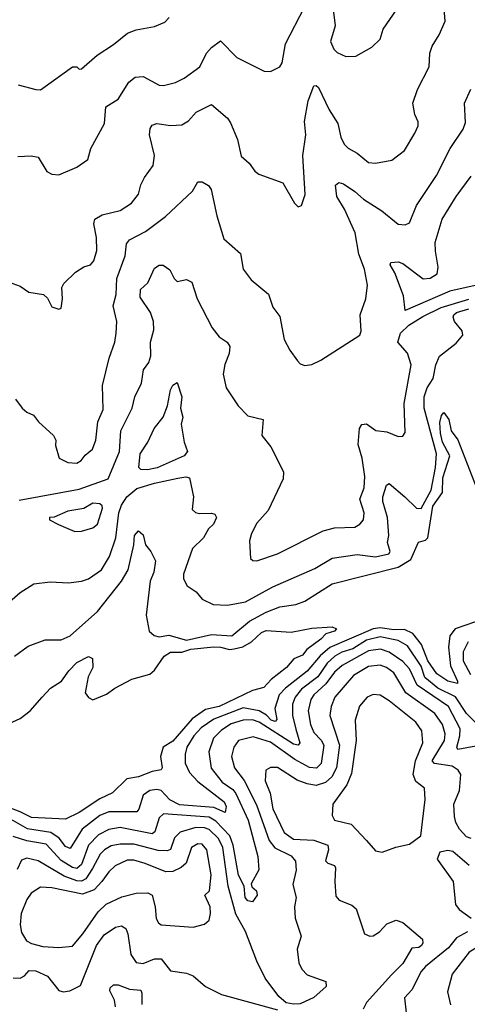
# Model space of a CAD drawing. Extents: x 1552033 to 1694788, y 811965 to 917215.
# Tile 276 of 632: x 1589504 to 1591468, y 908916 to 913242. Entities that reach past the tile are written whole.
import ezdxf

# ---------------------------------------------------------------- set-up
doc = ezdxf.new("R2010")
doc.units = 0

msp = doc.modelspace()

# ---------------------------------------------------------------- linework, layer by layer
at = {"layer": '0CON20XD'}
for points in [[(1589441.2, 912095), (1589505, 912070.6), (1589544.1, 912044.1), (1589607.5, 912035), (1589625, 912017.5), (1589645, 911980), (1589675, 911970), (1589685, 911974), (1589691.2, 912015), (1589688, 912065), (1589697, 912083), (1589748.3, 912131.7), (1589785, 912156.2), (1589815, 912164), (1589828.3, 912181.7), (1589841.7, 912228.3), (1589840.4, 912285), (1589828.7, 912345), (1589833.6, 912365), (1589866, 912385), (1589945, 912403.8), (1589994.4, 912435), (1590024.4, 912475), (1590034.6, 912515.4), (1590051.4, 912548.6), (1590088.9, 912601.1), (1590095.5, 912645), (1590073.3, 912735), (1590076.6, 912763.4), (1590085, 912778), (1590105, 912785.6), (1590165, 912776.5), (1590215, 912779.6), (1590245, 912797.3), (1590277.8, 912835), (1590345, 912868.8), (1590415, 912809.2), (1590428.8, 912788.8), (1590459.2, 912715), (1590475, 912642), (1590511.2, 912611.2), (1590535.7, 912575.7), (1590552.5, 912562.5), (1590658, 912525), (1590710, 912435), (1590725, 912420), (1590740, 912425), (1590755.8, 912474.2), (1590746.4, 912645), (1590759.2, 912735), (1590753.9, 912795), (1590770, 912885), (1590795, 912951.2), (1590805, 912952), (1590815, 912944), (1590861.6, 912845), (1590899.4, 912785), (1590913.3, 912725), (1590927.6, 912695), (1590945, 912676.7), (1590984.7, 912654.7), (1591035, 912614.4), (1591065, 912610.8), (1591136.7, 912625), (1591193, 912667), (1591237.1, 912742.9), (1591252, 912775), (1591252.3, 912792.3), (1591237.1, 912825), (1591228.6, 912875), (1591250, 912935), (1591300, 913035), (1591304.3, 913094.3), (1591314.3, 913125), (1591344.4, 913175), (1591370.4, 913235), (1591362.6, 913345)], [(1590645.5, 913034.5), (1590655, 913052.5), (1590669.6, 913135), (1590753.1, 913296.9)], [(1590880.5, 913275), (1590887.5, 913215), (1590868.1, 913145), (1590882.4, 913112.4), (1590897, 913097), (1590935, 913079.2), (1590978.8, 913081.2), (1591049.1, 913120.9), (1591085, 913156.2), (1591099.4, 913200.6), (1591156.7, 913285)], [(1589497.5, 912955), (1589574.5, 912934.5), (1589595, 912934), (1589605, 912940), (1589735, 913034), (1589753.8, 913033.8), (1589765, 913023.8), (1589775, 913026.2), (1589843.6, 913086.4), (1589915, 913133.1), (1589977, 913183), (1590015, 913197.5), (1590095, 913211.4), (1590139.8, 913230.2), (1590159.3, 913250.7)], [(1589495, 912641.2), (1589554.1, 912644.1), (1589585, 912638), (1589622, 912575), (1589645, 912562.9), (1589675, 912560), (1589755, 912594), (1589802.3, 912627.7), (1589816, 912675), (1589875.8, 912785), (1589881.7, 912858.3), (1589935, 912893.1), (1589983.2, 912966.8), (1590010.5, 912989.5), (1590045, 912992.7), (1590115, 912954.4), (1590135, 912953.1), (1590186.7, 912965), (1590225, 912984.4), (1590294.2, 913035), (1590322.9, 913095), (1590345, 913120), (1590385, 913148), (1590456, 913075), (1590576.7, 913015), (1590605, 913014.3), (1590645.5, 913034.5)], [(1589485.6, 911575), (1589515, 911534.5), (1589535, 911517.5), (1589564.4, 911504.4), (1589585.4, 911475.4), (1589652.5, 911415), (1589662, 911395), (1589660.7, 911370.7), (1589677.5, 911315), (1589715, 911296), (1589755, 911294), (1589773.8, 911305), (1589791.1, 911328.9), (1589822.9, 911355), (1589837.3, 911395), (1589845.9, 911475), (1589869.7, 911529.7), (1589867.1, 911635), (1589896.9, 911755), (1589921.1, 911825), (1589927.3, 911865), (1589929.3, 911915), (1589913.2, 911985), (1589927.1, 912035), (1589930, 912105), (1589966.4, 912203.6), (1589972.8, 912257.2), (1589985, 912274.4), (1590055, 912311.6), (1590143.4, 912376.6), (1590262.2, 912487.8), (1590285, 912528.8), (1590305, 912528.6), (1590332.5, 912512.5), (1590343.6, 912495), (1590369.2, 912379.2), (1590399.5, 912279.5), (1590472, 912215), (1590484, 912145), (1590518.9, 912098.9), (1590595, 912036), (1590615, 911978.8), (1590645, 911937.5), (1590665, 911836.7), (1590689.1, 911789.1), (1590722.5, 911742.5), (1590735, 911730), (1590755, 911722.5), (1590785, 911727.3), (1590825, 911745.2), (1590996.9, 911855), (1591002.5, 911872.5), (1590997.5, 911945), (1591023.3, 912015), (1591030.7, 912075), (1591016.3, 912145), (1590991.9, 912211.9), (1590975.2, 912305), (1590929.4, 912409.4), (1590895.3, 912465), (1590889.2, 912515), (1590904.1, 912525.9), (1590925, 912520), (1590975, 912486.7), (1591012.4, 912452.4), (1591092.2, 912402.2), (1591165, 912342.9), (1591195, 912340), (1591215, 912349.2), (1591245.4, 912425), (1591333.5, 912556.5), (1591392.5, 912675), (1591450.1, 912759.9), (1591459.4, 912790.6), (1591455.4, 912874.6), (1591483, 912937)], [(1591195, 911964.6), (1591188.3, 912028.3), (1591150, 912130), (1591128.8, 912165), (1591132.5, 912175), (1591165, 912177.8), (1591185, 912170.6), (1591275, 912103.7), (1591305, 912106.5), (1591336.3, 912125), (1591340.5, 912155), (1591328.1, 912225), (1591327.7, 912262.3), (1591357.2, 912365), (1591419.6, 912465), (1591485.3, 912554.7)], [(1589501, 911131), (1589765, 911179.3), (1589891.9, 911225), (1589941.1, 911345), (1589947.5, 911435), (1589996.8, 911535), (1590009.5, 911585), (1590038.2, 911645), (1590047.3, 911702.7), (1590070, 911735), (1590078.8, 911765), (1590078.2, 911825), (1590091.6, 911878.4), (1590091.1, 911915), (1590076.9, 911955), (1590032.9, 912022.9), (1590034.3, 912055.7), (1590065.5, 912085), (1590095, 912150.6), (1590115, 912162.7), (1590133.6, 912163.6), (1590163, 912143), (1590181.2, 912105), (1590195, 912091.2), (1590235, 912100.8), (1590259.1, 912089.1), (1590282.7, 912015), (1590347.6, 911887.6), (1590378.3, 911848.3), (1590414.4, 911824.4), (1590425.7, 911805.7), (1590423.1, 911775), (1590403.8, 911726.2), (1590396.7, 911685), (1590410, 911625), (1590462, 911545), (1590505, 911502), (1590572.5, 911485), (1590566.2, 911415), (1590606.2, 911365), (1590661.9, 911255), (1590659.4, 911225), (1590594.5, 911085), (1590545, 911030), (1590521.4, 910985), (1590512.7, 910952.7), (1590516.7, 910875), (1590526.1, 910866.1), (1590545, 910864), (1590635, 910895.5), (1590835.6, 910995.6), (1590885, 911008.8), (1590975, 911011.8), (1590996.7, 911025), (1591012.9, 911045), (1591015.4, 911075), (1590996.8, 911135), (1591015.4, 911185), (1591018.9, 911235), (1591006.4, 911315), (1590988.4, 911375), (1590994.6, 911445), (1591005, 911463.8), (1591025, 911465.8), (1591066.3, 911436.3), (1591115, 911431.1), (1591165, 911410), (1591185, 911412.5), (1591195, 911427.5), (1591190.3, 911555), (1591221.1, 911725), (1591205, 911777.1), (1591162.7, 911825), (1591174.8, 911865), (1591210.8, 911899.2), (1591272.6, 911937.4), (1591353, 911977), (1591475, 912014.4)], [(1591555, 912085.7), (1591391.6, 912048.4), (1591195, 911964.6)], [(1591194.4, 911145), (1591245, 911095.5), (1591265, 911094.6), (1591309.2, 911175), (1591328.4, 911275), (1591333.2, 911335), (1591279.3, 911535), (1591278.3, 911585), (1591292.3, 911625), (1591317.6, 911665), (1591329.6, 911725), (1591346.5, 911763.5), (1591418.8, 911821.2), (1591447.8, 911855), (1591445.6, 911875), (1591411.4, 911915), (1591405.6, 911935), (1591408.9, 911945), (1591420.6, 911955), (1591475, 911971.9)], [(1590065, 911264.3), (1590034.8, 911264.8), (1590026.4, 911275), (1590032.4, 911335), (1590066.2, 911385), (1590093.5, 911445), (1590133.8, 911495), (1590152.7, 911545), (1590165.7, 911615), (1590175, 911636.7), (1590195, 911647.5), (1590215.3, 911585), (1590210, 911535), (1590219.4, 911495), (1590211.8, 911465), (1590225.6, 911385), (1590240, 911345), (1590225, 911324.9), (1590106.7, 911273.3), (1590065, 911264.3)], [(1589481.4, 910445), (1589541.1, 910488.9), (1589615, 910517.9), (1589685, 910516.9), (1589724.4, 910535), (1589845, 910642), (1589949.7, 910775), (1589979.3, 910825), (1590005.2, 910935), (1590007.1, 910975), (1590025, 910996), (1590045, 910978.9), (1590055.3, 910935), (1590079.7, 910905), (1590099.4, 910865), (1590092.8, 910815), (1590075.9, 910775), (1590058.5, 910625), (1590071.9, 910555), (1590093.6, 910536.4), (1590115, 910531.1), (1590157.6, 910537.6), (1590235, 910515.3), (1590345, 910541), (1590435, 910534.1), (1590511.4, 910598.6), (1590585, 910639.2), (1590645, 910662.6), (1590715, 910672.1), (1590755, 910686.5), (1590875, 910763.1), (1591165, 910835.8), (1591220.3, 910869.7), (1591253.5, 910946.5), (1591285, 910955.5), (1591294.2, 910965.8), (1591316.9, 911105), (1591359.5, 911165), (1591361.2, 911228.8), (1591391.5, 911325), (1591359.7, 911385), (1591350, 911425), (1591347.9, 911472.1), (1591355, 911502.5), (1591365, 911516.2), (1591387.1, 911485), (1591397.5, 911435), (1591425.9, 911395.9), (1591508.6, 911185)], [(1589425, 910654.4), (1589506, 910725), (1589565, 910762.9), (1589637.3, 910772.7), (1589717.3, 910767.3), (1589775, 910774.4), (1589805, 910784.5), (1589862.7, 910825), (1589897.2, 910882.8), (1589925.8, 910965), (1589938, 911075), (1589950.7, 911109.3), (1589973.9, 911146.1), (1590017.9, 911182.1), (1590095, 911206.2), (1590197.8, 911227.8), (1590232.7, 911232.7), (1590248.3, 911228.3), (1590265.8, 911145), (1590260.5, 911090.5), (1590275, 911076.2), (1590292.2, 911072.2), (1590345, 911074), (1590359.4, 911069.4), (1590367.5, 911055), (1590354.3, 911025), (1590331.9, 911005), (1590310.6, 910965), (1590261.7, 910918.3), (1590222.9, 910805), (1590222, 910785), (1590238.8, 910755), (1590277.7, 910727.7), (1590305, 910695.7), (1590353.1, 910673.1), (1590415, 910670), (1590495, 910684.7), (1590615, 910749.7), (1590799.4, 910830.6), (1590875, 910875.3), (1590985, 910892.5), (1591065, 910882.4), (1591123.5, 910895), (1591129.3, 910905), (1591118.4, 910945), (1591123.5, 910975), (1591118.3, 911055), (1591096.6, 911125), (1591097, 911145), (1591113, 911197), (1591125, 911204.6), (1591194.4, 911145)], [(1589745, 910993.3), (1589775, 910994.4), (1589825, 911009.4), (1589845, 911025.8), (1589866.9, 911095), (1589866.1, 911106.1), (1589855.7, 911115), (1589825, 911118), (1589785, 911093.6), (1589715, 911082.2), (1589655, 911056.4), (1589634, 911055), (1589634.4, 911044.4), (1589673.8, 911023.8), (1589745, 910993.3)], [(1591585, 910624.1), (1591414.1, 910565), (1591391.7, 910535), (1591385.5, 910485), (1591393.6, 910403.6), (1591425.7, 910335), (1591425.3, 910324.7), (1591382.3, 910335), (1591335, 910368.6), (1591294.9, 910425), (1591267.2, 910497.2), (1591228.6, 910545), (1591192.6, 910562.6), (1591145, 910561.4), (1591085, 910569.4), (1591055, 910565.5), (1590865, 910483.2), (1590822.4, 910447.6), (1590765, 910380), (1590670.2, 910305), (1590641.9, 910275), (1590622.6, 910215), (1590632.7, 910167.3), (1590625, 910159.2), (1590607.6, 910165), (1590586.8, 910186.8), (1590555.2, 910205.2), (1590485, 910219), (1590355, 910169.1), (1590299.4, 910130.6), (1590267.1, 910095), (1590237.6, 910045), (1590229.7, 910015), (1590229.5, 909975), (1590248.8, 909935), (1590285.8, 909895), (1590401.2, 909805), (1590409.6, 909785), (1590405, 909758.9), (1590355, 909781.1), (1590205, 909792.5), (1590162.6, 909815), (1590125, 909855.2), (1590105, 909860.4), (1590075, 909855.2), (1590045.7, 909835), (1590026.6, 909773.4), (1590017.8, 909762.2), (1589895, 909761.1), (1589855.4, 909745), (1589777, 909685), (1589725, 909601.1), (1589705, 909610), (1589676.4, 909646.4), (1589640.9, 909670.9), (1589537.5, 909687.5), (1589435, 909745.2)], [(1589365, 910108), (1589505, 910171.2), (1589548.9, 910205), (1589602.2, 910265), (1589638.6, 910305), (1589686.4, 910335), (1589719.3, 910380.7), (1589755, 910417.1), (1589805, 910443.8), (1589823.3, 910435), (1589824.2, 910395), (1589804.4, 910355), (1589790.8, 910285), (1589805, 910263.8), (1589825, 910253.8), (1589885, 910279.1), (1589921.4, 910305), (1589996.2, 910343.8), (1590075, 910367.1), (1590095.3, 910384.7), (1590137.2, 910445), (1590165, 910462.7), (1590215, 910462.8), (1590255, 910476.9), (1590355.9, 910485.9), (1590385, 910485.5), (1590425, 910474.1), (1590445, 910477), (1590482.8, 910487.2), (1590521.3, 910508.7), (1590565, 910549.6), (1590585, 910558.2), (1590695, 910550.8), (1590785, 910567.8), (1590874.3, 910574.3), (1590893.3, 910565), (1590885.8, 910555), (1590847, 910543), (1590825, 910519.6), (1590763.3, 910475), (1590745, 910449.2), (1590706.1, 910433.9), (1590675, 910396), (1590607.1, 910342.9), (1590575, 910307.8), (1590525, 910294.3), (1590378.5, 910225), (1590319, 910211), (1590260.2, 910169.8), (1590175, 910072.1), (1590133.8, 910045), (1590121.5, 910005), (1590128.9, 909955), (1590124.3, 909945.7), (1590085, 909939.1), (1590024.3, 909915.7), (1589973.1, 909906.9), (1589910.9, 909845), (1589855, 909818.1), (1589765, 909758.4), (1589705, 909729.6), (1589555, 909737.2), (1589505, 909762.2), (1589425, 909791.8)], [(1591513.8, 910143.8), (1591465, 910193.5), (1591416.9, 910266.9), (1591339, 910305), (1591282, 910352), (1591265, 910401.6), (1591205, 910490.4), (1591164.2, 910514.2), (1591085, 910529.7), (1591025, 910515.6), (1590965, 910477.8), (1590917.5, 910462.5), (1590886.5, 910445), (1590853.3, 910415), (1590811.9, 910355), (1590740, 910300), (1590711.9, 910265), (1590701.1, 910235), (1590700.3, 910185), (1590715.2, 910124.8), (1590732.3, 910065), (1590725, 910054), (1590705, 910059), (1590554.7, 910155), (1590525, 910165.1), (1590484.5, 910164.5), (1590432.1, 910147.9), (1590389, 910121), (1590354.4, 910085), (1590333.9, 910025), (1590343.6, 909953.6), (1590392.6, 909892.6), (1590439.3, 909859.3), (1590452.5, 909842.5), (1590506.5, 909725), (1590548.7, 909565), (1590553.6, 909506.4), (1590520, 909445), (1590522.9, 909432.9), (1590543.1, 909415), (1590546.4, 909395), (1590525, 909366), (1590505, 909370), (1590492.6, 909385), (1590489.2, 909435), (1590463.5, 909483.5), (1590440.9, 909615), (1590426, 909656), (1590365, 909720), (1590335, 909738.4), (1590135, 909752.3), (1590115.2, 909734.8), (1590096.9, 909673.1), (1590085, 909665.3), (1589945, 909693.3), (1589895, 909684.4), (1589849.9, 909660.1), (1589805.9, 909615), (1589775, 909530.3), (1589755, 909512.8), (1589735, 909517.2), (1589685, 909547.7), (1589619.7, 909619.7), (1589535, 909634.6), (1589475, 909653)], [(1591472, 910508), (1591450.2, 910465), (1591450.2, 910425), (1591481.5, 910365)], [(1591505, 910050.3), (1591425.9, 910035.9), (1591422.6, 910045), (1591435.4, 910095), (1591436.4, 910126.4), (1591385.2, 910225), (1591247.5, 910317.5), (1591215, 910390.5), (1591185, 910422.2), (1591125, 910463.3), (1591086.8, 910476.8), (1591035, 910469.3), (1590919, 910405), (1590885.6, 910375), (1590846.5, 910323.5), (1590794.8, 910275), (1590781.3, 910255), (1590770, 910205), (1590780.5, 910145), (1590795, 910109.6), (1590826.8, 910076.8), (1590837.9, 910055), (1590826, 909974), (1590806.6, 909953.4), (1590775, 909956.3), (1590711.3, 909991.3), (1590605, 910067.1), (1590528.2, 910091.7), (1590464.3, 910075.7), (1590443.3, 910045), (1590433.4, 910005), (1590446.4, 909955), (1590489.4, 909899.4), (1590542.4, 909792.4), (1590598.4, 909635), (1590623.4, 909603.4), (1590695, 909568.8), (1590713.8, 909545), (1590716.8, 909505), (1590702.7, 909442.7), (1590716.5, 909385), (1590709.3, 909345), (1590712.2, 909295), (1590738.9, 909215), (1590721.2, 909158.8), (1590728.9, 909098.9), (1590741.1, 909071.1), (1590765, 909045.7), (1590846.7, 909016.7), (1590848, 908995), (1590795, 908946), (1590735, 908918.9), (1590705, 908916.5), (1590673.1, 908923.1), (1590640.8, 908950.8), (1590581.4, 909031.4), (1590544.3, 909105), (1590495, 909235.9), (1590452, 909312), (1590418, 909435), (1590394.9, 909605), (1590376.4, 909645), (1590335, 909684.2), (1590315, 909691.6), (1590277.1, 909692.9), (1590208.1, 909671.9), (1590182.7, 909647.3), (1590165, 909595.9), (1590150.4, 909589.6), (1590111.2, 909591.2), (1590005, 909619), (1589945, 909620.3), (1589905, 909612.7), (1589875.4, 909595), (1589856.2, 909575), (1589822.4, 909512.4), (1589793.2, 909466.8), (1589775, 909457.7), (1589755, 909458.1), (1589699, 909479), (1589585, 909546.9), (1589535, 909558), (1589510.8, 909549.2), (1589492, 909508)], [(1591485, 909644.6), (1591465, 909652.4), (1591433.3, 909685), (1591417.2, 909715), (1591411.8, 909741.8), (1591408.4, 909795), (1591433.2, 909855), (1591440, 909925), (1591427.8, 909945), (1591402.2, 909962.2), (1591324.4, 909974.4), (1591313.7, 909985), (1591367.3, 910075), (1591370.4, 910105), (1591359.4, 910145), (1591325, 910192.9), (1591197.6, 910285), (1591145, 910372.4), (1591113.8, 910395), (1591085, 910406.4), (1591035, 910400), (1590969.2, 910360.8), (1590886.9, 910265), (1590870.3, 910225), (1590864.6, 910185.4), (1590906.8, 910055), (1590893.4, 909955), (1590874.1, 909915.9), (1590845, 909890.8), (1590805, 909877.9), (1590764.5, 909884.5), (1590721.3, 909901.3), (1590635, 909956.9), (1590605, 909957.1), (1590583.3, 909945), (1590581.5, 909898.5), (1590603.5, 909843.5), (1590614.8, 909775), (1590665, 909670.6), (1590705, 909641.4), (1590795, 909637.8), (1590855.4, 909615), (1590859.1, 909595), (1590846.4, 909546.4), (1590856, 909536), (1590885, 909525.5), (1590890, 909515), (1590886.1, 909455), (1590891.7, 909391.7), (1590905, 909374.3), (1590961.2, 909351.2), (1590980, 909335), (1591017.5, 909225), (1591040, 909215), (1591055, 909216.2), (1591082, 909235), (1591115, 909270), (1591155.8, 909285.8), (1591185, 909276.2), (1591271.9, 909201.9), (1591273.1, 909185), (1591266.5, 909175), (1591255, 909165.6), (1591225, 909162.9), (1591184.7, 909095), (1591135, 909045.3), (1591025.3, 908924.7), (1591011.1, 908895)], [(1591095, 909584.4), (1591155, 909606.9), (1591215, 909620), (1591264.2, 909655.8), (1591283.6, 909816.4), (1591280, 909865), (1591242, 909895), (1591230.2, 909925), (1591240, 909985), (1591272.3, 910065), (1591268.1, 910118.1), (1591242, 910155), (1591125, 910250), (1591085, 910274.6), (1591055, 910277.5), (1591028.6, 910265), (1590994.7, 910225.3), (1590975.3, 910165), (1590980.7, 910075), (1590959.7, 909930.3), (1590939.7, 909880.3), (1590877.5, 909795), (1590875.4, 909745.4), (1590885, 909725.6), (1590958, 909708), (1591025.3, 909635.3), (1591065, 909590.6), (1591095, 909584.4)], [(1589675, 909166.2), (1589735, 909171.1), (1589780.9, 909225), (1589847.9, 909322.1), (1589883.6, 909356.4), (1589951.3, 909388.7), (1590015, 909404.6), (1590066.4, 909406.4), (1590085, 909396.2), (1590097.9, 909345), (1590102.7, 909292.7), (1590113.3, 909273.3), (1590125, 909265.6), (1590265, 909255.5), (1590315, 909267.5), (1590335, 909286.2), (1590341.2, 909315), (1590339.2, 909345), (1590316.7, 909395), (1590335.9, 909414.1), (1590343.2, 909485), (1590325.3, 909595), (1590305, 909619.7), (1590285, 909621.4), (1590257.7, 909605), (1590233.7, 909536.3), (1590212.7, 909517.3), (1590175, 909499.6), (1590145, 909498.2), (1590054.6, 909535.4), (1590005, 909548.9), (1589975, 909549), (1589922.3, 909525), (1589895, 909498.7), (1589864.2, 909455), (1589830.4, 909419.6), (1589779.8, 909400.2), (1589645, 909427.4), (1589595, 909431.3), (1589553.9, 909405), (1589535, 909376.9), (1589510.7, 909315), (1589506.2, 909265), (1589511.3, 909231.3), (1589533.6, 909195), (1589555, 909183.1), (1589605, 909170.7), (1589675, 909166.2)], [(1591475.7, 909525.7), (1591405, 909586.7), (1591382.3, 909592.3), (1591347.5, 909585), (1591336.4, 909553.6), (1591406, 909456), (1591416.2, 909355), (1591432.2, 909332.2), (1591484.6, 909295)], [(1591585, 909402.5), (1591582.5, 909375), (1591594.8, 909315), (1591573.5, 909255), (1591575, 909196.5), (1591563.3, 909185), (1591505, 909163), (1591476.7, 909145), (1591401.2, 909048.8), (1591381.1, 908971.1), (1591394, 908914)], [(1589475, 909032.9), (1589505, 909030.8), (1589525, 909041.4), (1589545.8, 909064.2), (1589575, 909063.8), (1589625, 909039.2), (1589675, 908976.1), (1589695, 908970.9), (1589723.8, 908975), (1589770.7, 908999.3), (1589840.6, 909175), (1589875, 909220.6), (1589924.3, 909255.7), (1589950.7, 909260.7), (1589968.7, 909248.7), (1589977.5, 909225), (1589990.8, 909135), (1590015, 909099.1), (1590045, 909096), (1590095, 909116.6), (1590125, 909115.8), (1590165, 909063.5), (1590235, 909052.7), (1590265, 909041.1), (1590319.2, 908995), (1590389.4, 908959.4), (1590635, 908891.2)], [(1591469.5, 909235), (1591421.3, 909208.7), (1591385, 909163.5), (1591285, 909082.6), (1591265, 909059.7), (1591225, 908980), (1591192.9, 908945), (1591201.8, 908865)], [(1589923.7, 908905), (1589919.6, 908935), (1589899.2, 908975), (1589900.8, 908989.2), (1589915, 909001.9), (1589935, 909001.2), (1589985, 908982.3), (1590035, 908977.5), (1590040.3, 908965), (1590039.2, 908915)]]:
    msp.add_lwpolyline(points, dxfattribs=at)

doc.saveas('drawing.dxf')
